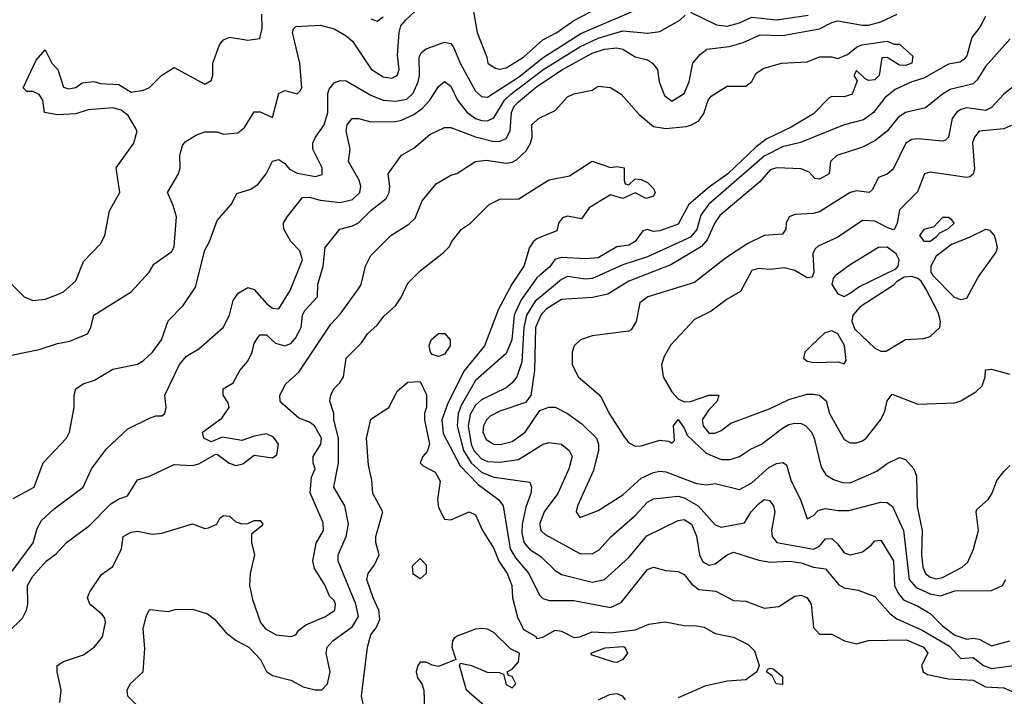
# Model space of a CAD drawing. Header units: inches. Extents: x 2348341 to 2479810, y 460419 to 613669.
# Tile 376 of 656: x 2398307 to 2401511, y 560990 to 563192. Entities that reach past the tile are written whole.
import ezdxf

# ---------------------------------------------------------------- set-up
doc = ezdxf.new("R2010")
doc.units = ezdxf.units.IN
doc.header["$MEASUREMENT"] = 0
doc.layers.add('C3596', color=7, linetype='Continuous')
doc.layers.add('C4506', color=7, linetype='Continuous')

msp = doc.modelspace()

# ---------------------------------------------------------------- linework, layer by layer
at = {"layer": 'C3596', "color": 2}
for points, elevation in [([(2399778.8, 563250), (2399795.5, 563150), (2399827.3, 563070), (2399830.8, 563050.8), (2399854.4, 563034.4), (2399870, 563030.8), (2399890, 563035.5), (2399946.6, 563070), (2400000, 563117.8)], 98), ([(2398280.4, 562099.6), (2398370, 562118), (2398430, 562138), (2398470, 562146), (2398528, 562170), (2398539, 562190), (2398548.7, 562230), (2398670, 562306), (2398728.7, 562370), (2398744.1, 562395.9), (2398802, 562438), (2398810, 562454), (2398817, 562550), (2398807, 562587), (2398788, 562630), (2398824, 562690), (2398829, 562710), (2398828.7, 562750), (2398837.2, 562782.8), (2398845.6, 562794.4), (2398882.7, 562817.3), (2398910, 562826.8), (2398950, 562826.8), (2398970, 562818.8), (2399016.5, 562823.5), (2399038.6, 562841.4), (2399070, 562892), (2399090, 562892), (2399130, 562874), (2399150, 562952), (2399170, 562961), (2399210, 562951), (2399220.2, 562959.8), (2399225.2, 562970), (2399218.4, 563050), (2399195.3, 563150), (2399198, 563162), (2399206, 563170), (2399286.3, 563173.7), (2399330, 563162), (2399370, 563139.1), (2399390, 563122), (2399450.4, 563030.4), (2399490, 563006), (2399518.4, 563001.6), (2399536, 563010), (2399542, 563030), (2399536.6, 563076.6), (2399542.3, 563150), (2399548, 563172), (2399562.4, 563190), (2399610, 563234.8)], 98), ([(2398282, 562330), (2398322, 562290), (2398350, 562278), (2398390, 562282.8), (2398430, 562298), (2398450, 562306), (2398490, 562342), (2398514.6, 562405.4), (2398570, 562462), (2398584, 562490), (2398599, 562570), (2398632.7, 562630), (2398621.2, 562710), (2398678, 562790), (2398689.4, 562830), (2398660.1, 562880.1), (2398637.5, 562897.5), (2398610, 562905.2), (2398530, 562898), (2398490, 562885.2), (2398430, 562882.7), (2398388, 562890), (2398382, 562930), (2398370, 562948), (2398350, 562958), (2398330, 562958), (2398318, 562970), (2398360.2, 563059.8), (2398390, 563094), (2398411.3, 563050), (2398430.8, 563030), (2398450, 562972), (2398466.4, 562966.4), (2398490, 562971.3), (2398510, 562986), (2398548.9, 562991.1), (2398570, 562984), (2398630, 562980.7), (2398670, 562956), (2398710, 562962.8), (2398730, 562971.3), (2398770, 563011), (2398810, 563036), (2398910, 562982), (2398930, 562994), (2398935.3, 563010), (2398935.3, 563050), (2398957.2, 563110), (2398970, 563126), (2398990, 563135.5), (2399050, 563124.9), (2399089, 563131), (2399096.2, 563163.8), (2399095.1, 563210)], 102), ([(2399450, 563194.8), (2399470, 563186.8), (2399490, 563201)], 102), ([(2398286.3, 561633.7), (2398354, 561670), (2398384, 561750), (2398459, 561830), (2398469.2, 561850), (2398484, 561930), (2398484, 561970), (2398489.4, 561990.6), (2398513.6, 562006.4), (2398550, 562018.8), (2398610, 562054.8), (2398690, 562070.8), (2398710, 562082.8), (2398739, 562110), (2398769, 562150), (2398790, 562211.3), (2398838.6, 562261.4), (2398878.9, 562321.1), (2398910, 562442), (2398925.2, 562470), (2398950, 562538), (2398995.3, 562590), (2399013.6, 562626.4), (2399059.5, 562640.5), (2399083.7, 562656.3), (2399109.2, 562690), (2399130, 562731), (2399150, 562737.3), (2399170, 562724), (2399185.4, 562705.4), (2399210, 562692.4), (2399270, 562681.6), (2399291.9, 562688.1), (2399291.6, 562710), (2399260.7, 562770), (2399260.7, 562790), (2399269.4, 562810), (2399298.4, 562850), (2399309.6, 562890), (2399310, 562952), (2399313.8, 562966.2), (2399330, 562986.8), (2399350, 562994), (2399370, 562993.4), (2399450, 562946.4), (2399490, 562930.4), (2399530, 562927.2), (2399566.7, 562933.3), (2399587.3, 562952.7), (2399603.5, 562990), (2399608, 563010), (2399607.6, 563070), (2399614.5, 563085.5), (2399630, 563097.3), (2399690, 563119.1), (2399710, 563114), (2399719.9, 563099.9), (2399740.3, 563050), (2399790, 562959.1), (2399810, 562942.4), (2399830, 562939.5), (2399930, 563005.2), (2400000, 563060.1)], 94), ([(2398282.7, 561397.3), (2398351, 561489), (2398363.5, 561536.5), (2398377.7, 561562.3), (2398419.5, 561600.5), (2398513.2, 561670), (2398541.2, 561730), (2398590, 561794.8), (2398659.3, 561860.7), (2398730, 561894.8), (2398750, 561902.8), (2398770, 561902.8), (2398779, 561910), (2398784, 561930), (2398779, 561970), (2398827.3, 562070), (2398850, 562096.3), (2398890, 562120.7), (2398969.6, 562190.4), (2398989.4, 562230), (2399002, 562278), (2399018, 562302), (2399050, 562320.7), (2399070, 562313.4), (2399110, 562268.2), (2399130, 562253), (2399150, 562250.8), (2399187.3, 562310), (2399227, 562410), (2399219.3, 562439.3), (2399189.4, 562470), (2399166.6, 562510), (2399166, 562530), (2399177.2, 562550), (2399227, 562613), (2399250, 562614.4), (2399284.6, 562604.6), (2399350, 562597), (2399390, 562607), (2399413.6, 562630), (2399417.6, 562650), (2399411.5, 562670), (2399377.2, 562730), (2399382.7, 562770), (2399369.6, 562830), (2399373.2, 562850), (2399388.7, 562870), (2399410, 562870.7), (2399450, 562859.3), (2399530, 562860.4), (2399550, 562864.9), (2399590, 562883.6), (2399617.3, 562902.7), (2399642.4, 562930), (2399670, 562974.8), (2399690, 562990.8), (2399710, 562976), (2399732, 562930), (2399763, 562890), (2399790, 562870.4), (2399810, 562863.7), (2399830, 562863.1), (2399850, 562872.7), (2399884.5, 562930), (2399905.7, 562950), (2400000, 563020.7)], 90), ([(2398270, 561198.8), (2398316.2, 561243.8), (2398329.3, 561270), (2398333.2, 561290), (2398332.7, 561350), (2398350, 561381), (2398393.2, 561430), (2398426, 561454), (2398459, 561490), (2398534.5, 561545.5), (2398603.3, 561616.7), (2398628.1, 561631.9), (2398658, 561642), (2398690, 561694.8), (2398730, 561706), (2398810, 561744.7), (2398870, 561741), (2398890, 561746), (2398943.1, 561776.9), (2398950, 561778), (2398988.4, 561748.4), (2399010, 561740.5), (2399033.4, 561746.6), (2399070, 561774.8), (2399130, 561766), (2399144, 561776), (2399149, 561810), (2399133.6, 561833.6), (2399110, 561843.7), (2399070, 561837), (2399030, 561822.7), (2398966.4, 561833.6), (2398930, 561818), (2398906, 561830), (2398902, 561850), (2398964.8, 561895.2), (2398989.2, 561930), (2398985.2, 561945.2), (2398969.2, 561970), (2398969, 561990), (2399002, 562010), (2399024, 562050), (2399050, 562081), (2399063.7, 562110), (2399070, 562138), (2399082, 562158), (2399090, 562166), (2399110, 562166.8), (2399139.5, 562139.5), (2399170, 562130.4), (2399190, 562138), (2399204.6, 562155.4), (2399223.6, 562190), (2399227.6, 562230), (2399234.7, 562245.3), (2399276, 562290), (2399277, 562330), (2399294.5, 562390), (2399301.2, 562450), (2399349, 562510), (2399390, 562520.7), (2399410, 562530.7), (2399450, 562570.5), (2399499.3, 562610), (2399509.5, 562630), (2399511.8, 562650), (2399506, 562690), (2399549.5, 562750.5), (2399590, 562774), (2399642, 562818), (2399690, 562841), (2399710, 562840.7), (2399790, 562810.3), (2399850, 562795.3), (2399870, 562796.4), (2399890, 562805.5), (2399903.6, 562830), (2399907.6, 562890), (2399916.4, 562910), (2399930, 562924.6), (2399990, 562974.4), (2400000, 562981.1)], 86), ([(2398438, 560970), (2398442, 561010), (2398428.7, 561070), (2398428.7, 561090), (2398450, 561102.8), (2398514.8, 561125.2), (2398550, 561151), (2398576.6, 561183.4), (2398586.6, 561230), (2398583.7, 561243.7), (2398575.9, 561255.9), (2398535.3, 561290), (2398528, 561312), (2398535.3, 561330), (2398573.6, 561386.4), (2398610, 561412), (2398638, 561470), (2398644, 561510), (2398670, 561524), (2398690, 561526.8), (2398738, 561518), (2398770, 561520.7), (2398870, 561551), (2398910, 561536.3), (2398921.5, 561538.5), (2398948.7, 561550), (2398958, 561570), (2398970, 561578), (2398990, 561576), (2399010, 561558), (2399030, 561551.3), (2399050, 561552), (2399070, 561562), (2399090, 561562), (2399098, 561550), (2399095.3, 561544.7), (2399062, 561518), (2399061, 561490), (2399071.3, 561450), (2399057.3, 561390), (2399054.8, 561350), (2399064.5, 561304.5), (2399091, 561230), (2399106.8, 561210), (2399142, 561190), (2399190, 561184.7), (2399206, 561190), (2399215.3, 561204.7), (2399238, 561222), (2399302, 561250), (2399332.7, 561270), (2399335.1, 561290), (2399330, 561302), (2399315.5, 561315.5), (2399301.2, 561350), (2399266, 561406), (2399261.6, 561430), (2399271.9, 561488.1), (2399296, 561530), (2399294.8, 561554.8), (2399251.9, 561651.9), (2399256.6, 561703.4), (2399268.7, 561730), (2399262, 561750), (2399262, 561770), (2399286.6, 561810), (2399289.6, 561830), (2399267, 561870), (2399250, 561882.4), (2399215.3, 561895.3), (2399162, 561942), (2399155.3, 561950), (2399154, 561970), (2399172.7, 562007.3), (2399215.1, 562044.9), (2399319.3, 562200.7), (2399350, 562233.4), (2399410, 562316), (2399418, 562330), (2399432.7, 562390), (2399450, 562424.7), (2399515.3, 562490), (2399573.6, 562526.4), (2399593.6, 562546.4), (2399617.2, 562602.8), (2399662.4, 562657.6), (2399710, 562686), (2399730, 562691.3), (2399790, 562730.6), (2399825.6, 562734.4), (2399890, 562724.9), (2399910, 562728.4), (2399923.8, 562736.2), (2399955.2, 562764.8), (2399969.6, 562790), (2399975.1, 562810), (2399974, 562850), (2399995.3, 562870), (2400000, 562872.2)], 82), ([(2398699, 560950), (2398659.3, 560990), (2398657, 561010), (2398666.6, 561030), (2398709.2, 561070), (2398714, 561146), (2398709.3, 561210), (2398719, 561250), (2398730, 561272), (2398790, 561266), (2398812.7, 561272.7), (2398870, 561274), (2398918, 561258), (2398941.4, 561241.4), (2398978, 561198), (2399012, 561172), (2399053, 561150), (2399090.5, 561110), (2399110.5, 561070.5), (2399130, 561057.3), (2399190, 561042), (2399230, 561020.7), (2399268.9, 561011.1), (2399290, 561011.3), (2399308.7, 561030), (2399318, 561070), (2399304.5, 561130), (2399307.3, 561150), (2399326, 561170), (2399390, 561217.1), (2399409.7, 561250), (2399401, 561290), (2399343, 561430), (2399343, 561450), (2399369.7, 561510), (2399377.4, 561550), (2399364.7, 561610), (2399329.6, 561670), (2399345.1, 561750), (2399344.7, 561830), (2399329.4, 561890), (2399329.2, 561910), (2399316, 561950), (2399319.3, 561970), (2399329.5, 561990), (2399349.4, 562010), (2399360.7, 562030), (2399369.7, 562090.3), (2399419.5, 562140.5), (2399439, 562170), (2399470, 562198), (2399492.5, 562227.5), (2399530, 562261), (2399549.2, 562290), (2399570, 562334.8), (2399610, 562374.8), (2399686.3, 562433.7), (2399706, 562454), (2399713.2, 562470), (2399745.2, 562510), (2399774, 562530), (2399835.3, 562590), (2399870, 562607.3), (2399931.3, 562608.7), (2400000, 562652)], 78), ([(2400000, 562482.6), (2399990, 562478.4), (2399979.1, 562470), (2399966.4, 562450), (2399948, 562390), (2399909, 562331), (2399865.5, 562250), (2399819.3, 562130), (2399752, 562048), (2399699, 561941), (2399680.8, 561890), (2399685.4, 561845.4), (2399740.1, 561740.1), (2399799.7, 561679.7), (2399864.9, 561630), (2399880.5, 561610), (2399903.2, 561470), (2399920.2, 561440.2), (2399964.4, 561390), (2399999, 561319), (2400000, 561318.1)], 78), ([(2400000, 562360.2), (2399990, 562351.6), (2399939.6, 562280.4), (2399916.5, 562230), (2399908.8, 562150), (2399890, 562106), (2399790, 562017.6), (2399744, 561936), (2399734, 561910), (2399731.1, 561870), (2399751.8, 561790), (2399776.2, 561750), (2399810, 561719.7), (2399850, 561703.6), (2399966.8, 561686.8), (2399973, 561670), (2399970.4, 561650), (2399954.3, 561605.7), (2399942, 561550), (2399941.6, 561521.6), (2399947.6, 561490), (2399967.3, 561467.3), (2400000, 561446.8)], 82), ([(2400000, 562288.2), (2399984.6, 562275.4), (2399956.2, 562230), (2399947.6, 562190), (2399941.2, 562078.8), (2399925.3, 562030), (2399910, 562009.6), (2399890, 561993.3), (2399810, 561955.1), (2399790, 561936.9), (2399773.1, 561906.9), (2399766.8, 561870), (2399776.5, 561810), (2399785.6, 561790), (2399810, 561763.2), (2399830, 561753.8), (2399870, 561751.6), (2399930, 561761.1), (2400000, 561804.3)], 86), ([(2400000, 562222.8), (2399985.8, 562190), (2399982.7, 562050), (2399970.9, 561969.1), (2399953.4, 561946.6), (2399870, 561918), (2399838.7, 561901.3), (2399826.4, 561890), (2399816.4, 561870), (2399814.4, 561850), (2399825.2, 561825.2), (2399850, 561810.5), (2399871.1, 561808.9), (2399910, 561819.5), (2399951.8, 561850), (2400000, 561919.6)], 90), ([(2399432.3, 560930), (2399419.3, 560990), (2399439, 561150), (2399449.5, 561190), (2399467.7, 561212.3), (2399479.6, 561240.4), (2399476.2, 561270), (2399457, 561310), (2399437.2, 561370), (2399441.2, 561390), (2399462, 561418), (2399477.2, 561450), (2399466, 561490), (2399466, 561510), (2399489, 561590), (2399456, 561650), (2399452.9, 561692.9), (2399442, 561742), (2399436.2, 561830), (2399450, 561892), (2399508, 561930), (2399536.4, 561983.6), (2399570, 562012), (2399610, 562014), (2399630.9, 561970.9), (2399630.5, 561930.5), (2399624, 561910), (2399624, 561890), (2399641.1, 561810), (2399633.3, 561786.7), (2399619.1, 561770), (2399610.8, 561750), (2399619.8, 561739.8), (2399659, 561719), (2399676, 561690), (2399666.7, 561630), (2399670, 561604.7), (2399690, 561566), (2399710, 561564), (2399770, 561590.7), (2399790, 561581), (2399811.7, 561531.7), (2399850, 561470.8), (2399866.4, 561430), (2399893.7, 561390), (2399908.4, 561350), (2399910.4, 561310), (2399927, 561247), (2399947.2, 561207.2), (2399985.5, 561185.5), (2399990, 561178), (2400000, 561180)], 74), ([(2400000, 561551.9), (2399999.3, 561550), (2400000, 561546.4)], 86), ([(2399830, 560950.7), (2399761, 561010), (2399738, 561090), (2399742, 561098), (2399778, 561090), (2399828.9, 561068.9), (2399867.3, 561067.3), (2399882, 561062), (2399890, 561028), (2399910, 561018), (2399922, 561030), (2399910, 561054), (2399898, 561058), (2399894, 561070), (2399910, 561078), (2399930, 561102), (2399933.4, 561130), (2399904.7, 561144.7), (2399850, 561198), (2399830, 561208), (2399810.6, 561210.6), (2399790, 561208.2), (2399732.9, 561187.1), (2399721.2, 561178.8), (2399715.3, 561170), (2399714, 561150), (2399726, 561110), (2399670, 561087.3), (2399650, 561090.8), (2399630, 561101), (2399610, 561101), (2399602.7, 561090), (2399597.2, 561070), (2399601.2, 561050), (2399615.3, 561030), (2399622, 561010), (2399624, 560950)], 70)]:
    msp.add_lwpolyline(points, dxfattribs=dict(at, elevation=elevation))
for points, elevation in [([(2399670, 562096), (2399650, 562102), (2399644, 562110), (2399639.3, 562130), (2399646, 562150), (2399670, 562170.7), (2399690.4, 562170.4), (2399707.7, 562150), (2399708, 562130), (2399690, 562103.7)], 74), ([(2399610, 561372.7), (2399587.7, 561387.7), (2399586, 561414), (2399610, 561438.8), (2399630, 561418), (2399630, 561389.2)], 70)]:
    msp.add_lwpolyline(points, close=True, dxfattribs=dict(at, elevation=elevation))
at = {"layer": 'C4506', "color": 2}
for points, elevation in [([(2400000, 563060.1), (2400011.1, 563068.9), (2400132.8, 563147.2), (2400343.3, 563236.7)], 94), ([(2400000, 563117.8), (2400010, 563126.7), (2400055.1, 563150), (2400110.8, 563189.2), (2400189.3, 563230)], 98), ([(2400490, 563216), (2400575.1, 563175.1), (2400610, 563170.4), (2400650, 563181.3), (2400690, 563200.3), (2400770, 563191.6), (2400873.6, 563206.4)], 90), ([(2400000, 562981.1), (2400073.3, 563030), (2400170, 563082.7), (2400210, 563096.1), (2400250, 563100.3), (2400270, 563096.4), (2400310, 563070.8), (2400350, 563060.7), (2400366, 563050), (2400382.8, 563030), (2400387.7, 562990), (2400405.2, 562945.2), (2400430, 562926.8), (2400470, 562951.3), (2400486, 562990), (2400498, 563050), (2400521.2, 563078.8), (2400543.9, 563096.1), (2400615.8, 563104.2), (2400662, 563118), (2400716.9, 563143.1), (2400790, 563140.3), (2400910, 563162.6), (2400950, 563183), (2400970, 563188.2), (2401050, 563174), (2401070, 563174), (2401110, 563185.2), (2401162.9, 563210)], 86), ([(2400000, 563020.7), (2400010, 563028.2), (2400130, 563103.5), (2400190, 563131.3), (2400270, 563156.1), (2400351.8, 563148.2), (2400390, 563153.4), (2400455.3, 563190), (2400472.9, 563207.1)], 90), ([(2401450, 563202), (2401432.1, 563167.9), (2401405.7, 563134.3), (2401390, 563074), (2401378.9, 563061.1), (2401366.9, 563053.1), (2401330, 563047.6), (2401250, 563002), (2401210.8, 562990), (2401155.8, 562964.2), (2401122.5, 562937.5), (2401085.5, 562890), (2401053.7, 562866.3), (2400990, 562849.6), (2400847.8, 562792.2), (2400790, 562778.5), (2400730, 562747.4), (2400548.9, 562590), (2400524.1, 562555.9), (2400510.9, 562509.1), (2400490, 562483.9), (2400350, 562419.7), (2400270, 562394), (2400171.3, 562350), (2400147.9, 562347.9), (2400090, 562355.6), (2400070, 562346.3), (2400000, 562288.2)], 86), ([(2401530.7, 563129.3), (2401450, 563039.3), (2401423.6, 562996.4), (2401410, 562982.9), (2401335.8, 562964.2), (2401310.4, 562949.6), (2401255.2, 562904.8), (2401190, 562889.5), (2401166.1, 562873.9), (2401130, 562829.4), (2401090, 562798), (2401050, 562777), (2400966, 562750), (2400946, 562730), (2400941, 562690), (2400910, 562673.2), (2400894.6, 562674.6), (2400876, 562696), (2400850, 562706), (2400770.4, 562709.6), (2400750, 562702.9), (2400715.6, 562664.4), (2400585.9, 562554.1), (2400569.2, 562530.8), (2400544.2, 562475.8), (2400526.2, 562453.8), (2400426, 562394), (2400290, 562340.5), (2400221.1, 562298.9), (2400171.8, 562288.2), (2400070, 562281.6), (2400020.4, 562250), (2400003.1, 562230), (2400000, 562222.8)], 90), ([(2400000, 562872.2), (2400050, 562896), (2400090, 562941), (2400110, 562951), (2400170, 562962), (2400190, 562976), (2400230, 562970.7), (2400264.7, 562950), (2400322.9, 562882.9), (2400370, 562843.8), (2400410, 562837.6), (2400475.6, 562844.4), (2400491.8, 562848.2), (2400517.2, 562862.8), (2400533.6, 562886.4), (2400547.3, 562930), (2400557.5, 562942.5), (2400610, 562976), (2400670, 562976), (2400689.3, 562990.7), (2400702.9, 563017.1), (2400727.2, 563032.8), (2400786, 563050), (2400870, 563054.8), (2400910, 563070.8), (2400949.2, 563070.8), (2400970, 563066), (2401000.9, 563079.1), (2401030, 563102.8), (2401048, 563110), (2401130, 563122), (2401152.7, 563112.7), (2401170, 563112), (2401213.4, 563073.4), (2401211, 563050), (2401190, 563042.9), (2401170, 563043.7), (2401130, 563068.7), (2401112.7, 563067.3), (2401104, 563010), (2401090, 562996), (2401070, 562994), (2401059, 562999), (2401030, 563026), (2401022, 563010), (2401032.7, 562992.7), (2401016, 562950), (2400990, 562940.9), (2400950, 562942), (2400942, 562938), (2400890, 562886), (2400817.5, 562842.5), (2400736.9, 562803.1), (2400702.9, 562777.1), (2400611.7, 562690), (2400551.9, 562648.1), (2400484.4, 562590), (2400450, 562526.6), (2400390, 562505.1), (2400370, 562502.7), (2400350, 562509), (2400335.3, 562504.7), (2400310, 562469.5), (2400290, 562458.4), (2400250, 562452.3), (2400190, 562416.4), (2400150, 562413.1), (2400070, 562417.4), (2400048.8, 562411.2), (2400032.3, 562387.7), (2400000, 562360.2)], 82), ([(2401586.8, 563010), (2401510, 562949.3), (2401470, 562906.6), (2401450, 562896.2), (2401390, 562904.7), (2401370, 562899.7), (2401355.5, 562890), (2401342, 562870), (2401330.4, 562809.6), (2401319.9, 562800.1), (2401310, 562796), (2401230, 562804.5), (2401210, 562802), (2401190.8, 562790), (2401150, 562705.2), (2401130, 562689.4), (2401102, 562678), (2401081.4, 562638.6), (2401071.3, 562630), (2401030, 562635.1), (2401010.3, 562629.7), (2400910, 562566.6), (2400890, 562560.9), (2400830, 562558), (2400811.3, 562550), (2400802, 562530), (2400800.7, 562510), (2400790, 562494), (2400730, 562489.6), (2400676.5, 562463.5), (2400604.5, 562415.5), (2400503.1, 562336.9), (2400351, 562290), (2400324.9, 562270), (2400313.4, 562210), (2400297.6, 562182.4), (2400290, 562178), (2400170, 562162.7), (2400132, 562150), (2400111.3, 562130), (2400104.7, 562110), (2400104.7, 562070), (2400124.7, 562030), (2400190, 561974.8), (2400200.9, 561960.9), (2400225.5, 561910), (2400273.8, 561833.8), (2400290, 561814.8), (2400310, 561804), (2400330, 561805.5), (2400390, 561824), (2400419.8, 561819.8), (2400430, 561814), (2400438, 561822), (2400435.3, 561870), (2400450, 561890.5), (2400470, 561862), (2400479.3, 561839.3), (2400540.7, 561780.7), (2400590, 561760.3), (2400619.3, 561760.7), (2400649.6, 561770.4), (2400686, 561794), (2400721.2, 561810), (2400790, 561862), (2400810, 561874), (2400830, 561879.1), (2400850, 561878), (2400866, 561870), (2400884, 561850), (2400893, 561830), (2400915.9, 561735.9), (2400930.5, 561710.5), (2400955.5, 561695.5), (2400985.2, 561685.2), (2401010, 561684.9), (2401050, 561701.6), (2401097.1, 561722.9), (2401130, 561747.3), (2401170, 561766.8), (2401190, 561761), (2401217.3, 561730), (2401226, 561706), (2401227.4, 561607.4), (2401244.6, 561530), (2401242.3, 561450), (2401246, 561410), (2401255.5, 561390), (2401270, 561377.1), (2401290, 561372.2), (2401310, 561377), (2401374, 561410), (2401393.3, 561426.7), (2401411.4, 561468.6), (2401427.6, 561530), (2401419.5, 561590), (2401422.4, 561597.6), (2401459.3, 561630), (2401471.4, 561648.6), (2401487.7, 561692.3), (2401510, 561721), (2401530, 561741)], 94), ([(2401588.3, 562871.7), (2401510, 562837), (2401430, 562829.2), (2401414, 562810), (2401408.5, 562791.5), (2401414.6, 562705.4), (2401410.5, 562689.5), (2401399.3, 562680.7), (2401390, 562678), (2401270, 562696), (2401252, 562690), (2401228.5, 562631.5), (2401170, 562573.2), (2401162.4, 562530), (2401154, 562510), (2401150, 562507.8), (2401130, 562515.6), (2401090, 562535.8), (2401050, 562538), (2400970, 562484.5), (2400905.5, 562454.5), (2400894.6, 562445.4), (2400888.4, 562430), (2400891.8, 562370), (2400886.4, 562353.6), (2400870, 562352.3), (2400830, 562375.1), (2400795.3, 562384.7), (2400750, 562379), (2400710, 562382), (2400690, 562375.3), (2400653, 562307), (2400610, 562282.7), (2400557.1, 562242.9), (2400503.4, 562216.6), (2400426.6, 562133.4), (2400404.1, 562095.9), (2400396.3, 562070), (2400401.3, 562030), (2400430, 561980.5), (2400450, 561957.6), (2400470, 561947.7), (2400490, 561948.9), (2400550.4, 561970.4), (2400582, 561970), (2400577.3, 561950), (2400550, 561922.7), (2400528.5, 561890), (2400531, 561870), (2400550, 561846.8), (2400570, 561846), (2400590, 561854.8), (2400621.6, 561878.4), (2400750, 561926), (2400810, 561955.8), (2400870, 561973), (2400890, 561973), (2400910.4, 561970.4), (2400932, 561952), (2400943, 561910), (2400990, 561826), (2401010, 561814.8), (2401030, 561814.8), (2401050, 561821), (2401062, 561830), (2401109.5, 561890.5), (2401122.5, 561917.5), (2401130, 561952), (2401146.3, 561973.7), (2401230, 561940.7), (2401350, 561944.7), (2401370, 561951.3), (2401419.3, 561980.7), (2401439.3, 562000.7), (2401449.2, 562030), (2401450, 562052), (2401470, 562054.8), (2401530, 562038)], 98), ([(2400000, 562652), (2400030, 562671), (2400096.5, 562683.5), (2400170, 562731.3), (2400230, 562711.3), (2400250, 562714), (2400274, 562710), (2400274, 562670), (2400278, 562658), (2400290, 562654), (2400310, 562674), (2400330, 562672), (2400350, 562662), (2400370, 562642), (2400374.8, 562630), (2400370, 562618), (2400346, 562610), (2400310, 562628.7), (2400270, 562609.4), (2400230, 562622), (2400160.5, 562579.5), (2400136, 562544), (2400090, 562552.7), (2400073.4, 562546.6), (2400060.7, 562530), (2400054.9, 562505.1), (2400000, 562482.6)], 78), ([(2400000, 561919.6), (2400000.2, 561919.8), (2400029.2, 561930.8), (2400050, 561930.7), (2400090, 561910.7), (2400136.7, 561876.7), (2400184, 561830), (2400190.5, 561810), (2400190.5, 561790.5), (2400174.9, 561725.1), (2400122.8, 561610), (2400118, 561590), (2400130, 561572), (2400190, 561594.8), (2400270, 561645.5), (2400330, 561699.3), (2400370, 561718), (2400390, 561723), (2400410, 561720.5), (2400510, 561682.4), (2400542, 561678), (2400570, 561682.8), (2400650, 561662.8), (2400690, 561684.9), (2400745.6, 561734.4), (2400770, 561747.7), (2400790.8, 561750.8), (2400802.8, 561742.8), (2400818, 561690), (2400848.4, 561630), (2400870, 561567.3), (2400890, 561578.8), (2400905.3, 561594.7), (2400930, 561601.1), (2400970, 561594.6), (2401005.1, 561594.9), (2401110, 561622), (2401130, 561620.7), (2401148.1, 561608.1), (2401183.7, 561530), (2401201.7, 561370), (2401224.4, 561344.4), (2401270, 561323.6), (2401303.6, 561316.4), (2401350, 561333.4), (2401470, 561334.4), (2401506, 561350), (2401516, 561370)], 90), ([(2400000, 561804.3), (2400010, 561810.4), (2400030, 561816.3), (2400070, 561810.6), (2400094.8, 561790), (2400104.9, 561770), (2400094.4, 561730), (2400058.4, 561650), (2400013.7, 561590), (2400000, 561551.9)], 86), ([(2400000, 561546.4), (2400003, 561530), (2400016.7, 561516.7), (2400130, 561454.9), (2400170, 561453.4), (2400193, 561467), (2400231.3, 561508.7), (2400310, 561578), (2400350, 561622), (2400370, 561632.7), (2400450, 561641.3), (2400470, 561635.3), (2400514.9, 561610), (2400570, 561547.7), (2400590, 561540.4), (2400665.6, 561554.4), (2400687.3, 561590), (2400710, 561615.5), (2400730, 561630.4), (2400747.3, 561627.3), (2400760.7, 561610), (2400764.9, 561590), (2400753.4, 561530), (2400756.3, 561510), (2400771, 561490), (2400890, 561468.7), (2400910, 561478), (2400930, 561502), (2400950, 561503), (2400970, 561484.9), (2400990, 561457.3), (2401010, 561450.5), (2401050, 561460.5), (2401078.7, 561481.3), (2401090, 561496), (2401110, 561498), (2401151.1, 561431.1), (2401153.8, 561350), (2401165.6, 561325.6), (2401183.9, 561303.9), (2401230, 561283.8), (2401270, 561259.5), (2401310, 561219.5), (2401350, 561188.9), (2401390, 561176), (2401410, 561179.1), (2401430, 561175.8), (2401470, 561154), (2401530, 561170.3)], 86), ([(2400000, 561446.8), (2400004.2, 561444.2), (2400050, 561399.1), (2400070, 561386.4), (2400170, 561361.6), (2400210, 561370.5), (2400290, 561442), (2400347.7, 561512.3), (2400450, 561562), (2400470, 561564.9), (2400494, 561550), (2400510, 561511.3), (2400519.5, 561450), (2400530, 561427.7), (2400550, 561416.3), (2400570, 561420.5), (2400610, 561450.6), (2400630, 561459.1), (2400712.5, 561432.5), (2400750, 561426.7), (2400812, 561430), (2400850, 561424.6), (2400890, 561410.3), (2400930, 561404.9), (2400972.8, 561352.8), (2400990, 561343.1), (2401035.8, 561335.8), (2401090, 561314.8), (2401139, 561259), (2401161.5, 561241.5), (2401244.7, 561204.7), (2401333.1, 561153.1), (2401370, 561112.7), (2401410, 561116.3), (2401443.8, 561090), (2401470, 561080.2), (2401542, 561090)], 82), ([(2400000, 561318.1), (2400010, 561307.7), (2400030, 561302), (2400110, 561301.3), (2400230, 561279.3), (2400264.7, 561295.3), (2400350, 561402.8), (2400370, 561410.7), (2400410, 561398.8), (2400450, 561396), (2400470, 561386), (2400494.9, 561354.9), (2400517.3, 561337.3), (2400572.3, 561332.3), (2400630, 561302), (2400670, 561299.1), (2400730, 561277), (2400778, 561282), (2400830, 561316.3), (2400850, 561319.1), (2400870.3, 561310.3), (2400882.8, 561290), (2400890, 561214), (2400910, 561192), (2400950, 561192), (2400991.3, 561170), (2401030, 561160.4), (2401070, 561171.8), (2401193.3, 561173.3), (2401248.4, 561150), (2401263, 561130), (2401241.6, 561090), (2401247.3, 561070), (2401261.1, 561061.1), (2401330, 561046.4), (2401410, 561042.8), (2401450, 561020.7), (2401510, 561017.3), (2401570, 560991.3)], 78), ([(2400000, 561180), (2400010, 561182), (2400050, 561204.7), (2400070, 561202), (2400110, 561181), (2400130, 561183), (2400170, 561199.3), (2400230, 561196.5), (2400310, 561206.4), (2400355.1, 561224.9), (2400407.5, 561232.5), (2400470, 561220.4), (2400510, 561219.3), (2400534.4, 561214.4), (2400570, 561194), (2400630, 561182.8), (2400678.3, 561158.3), (2400698.4, 561138.4), (2400714, 561090), (2400706, 561070), (2400670, 561043.6), (2400610, 561039.5), (2400536.7, 561023.3), (2400450, 560985.1)], 74), ([(2400278.3, 560978.3), (2400270.3, 560990.3), (2400250, 560998.4), (2400225.1, 560994.9), (2400190, 560977.3)], 70)]:
    msp.add_lwpolyline(points, dxfattribs=dict(at, elevation=elevation))
for points, elevation in [([(2401330, 562548), (2401310, 562548), (2401282, 562518), (2401250, 562508.7), (2401236, 562490), (2401250, 562471.3), (2401270, 562471.3), (2401290, 562484.7), (2401302, 562498), (2401330, 562512), (2401348, 562530), (2401340.4, 562540.4)], 102), ([(2401450, 562509.2), (2401397.5, 562482.5), (2401339.3, 562460.7), (2401290, 562422.7), (2401272.4, 562390), (2401272.7, 562370), (2401279, 562359), (2401348.7, 562288.7), (2401370, 562281), (2401390, 562286), (2401426.3, 562353.7), (2401484.7, 562435.3), (2401489, 562450), (2401485.2, 562470), (2401479.3, 562490), (2401465.6, 562505.6)], 102), ([(2401130, 562451.5), (2401102, 562450), (2401010, 562394), (2400961.3, 562358.7), (2400954, 562350), (2400950.5, 562330), (2400970, 562299.3), (2400990, 562290.6), (2401010, 562302), (2401037.6, 562322.4), (2401158.7, 562381.3), (2401166, 562390), (2401169.5, 562410), (2401159.5, 562430)], 102), ([(2401210, 562356.2), (2401185.8, 562354.2), (2401161.1, 562338.9), (2401150, 562327.3), (2401042.2, 562257.8), (2401018, 562230), (2401014.9, 562210), (2401025.1, 562185.1), (2401090, 562123), (2401110, 562113), (2401126.6, 562113.4), (2401150, 562126.8), (2401190, 562150.6), (2401250, 562154.8), (2401270, 562161), (2401301.2, 562190), (2401303.7, 562210), (2401297.1, 562237.1), (2401255.8, 562315.8), (2401240.5, 562340.5), (2401230, 562349.5)], 102), ([(2400950, 562179.6), (2400927.5, 562172.5), (2400882.8, 562130), (2400862.8, 562110), (2400858, 562090), (2400870, 562081), (2400890, 562076), (2400970, 562078.8), (2400990, 562072), (2400997.2, 562082.8), (2400991.1, 562131.1), (2400970, 562169.3)], 102), ([(2400250, 561099.5), (2400241.2, 561101.2), (2400170, 561124), (2400166, 561130), (2400212.5, 561147.5), (2400270, 561151.6), (2400276, 561150), (2400284.9, 561130), (2400270, 561109.5)], 70), ([(2400790, 561028.7), (2400768.7, 561030), (2400756.4, 561056.4), (2400738, 561070), (2400742, 561078), (2400750, 561082), (2400759.6, 561079.6), (2400790, 561054)], 74)]:
    msp.add_lwpolyline(points, close=True, dxfattribs=dict(at, elevation=elevation))

doc.saveas('drawing.dxf')
